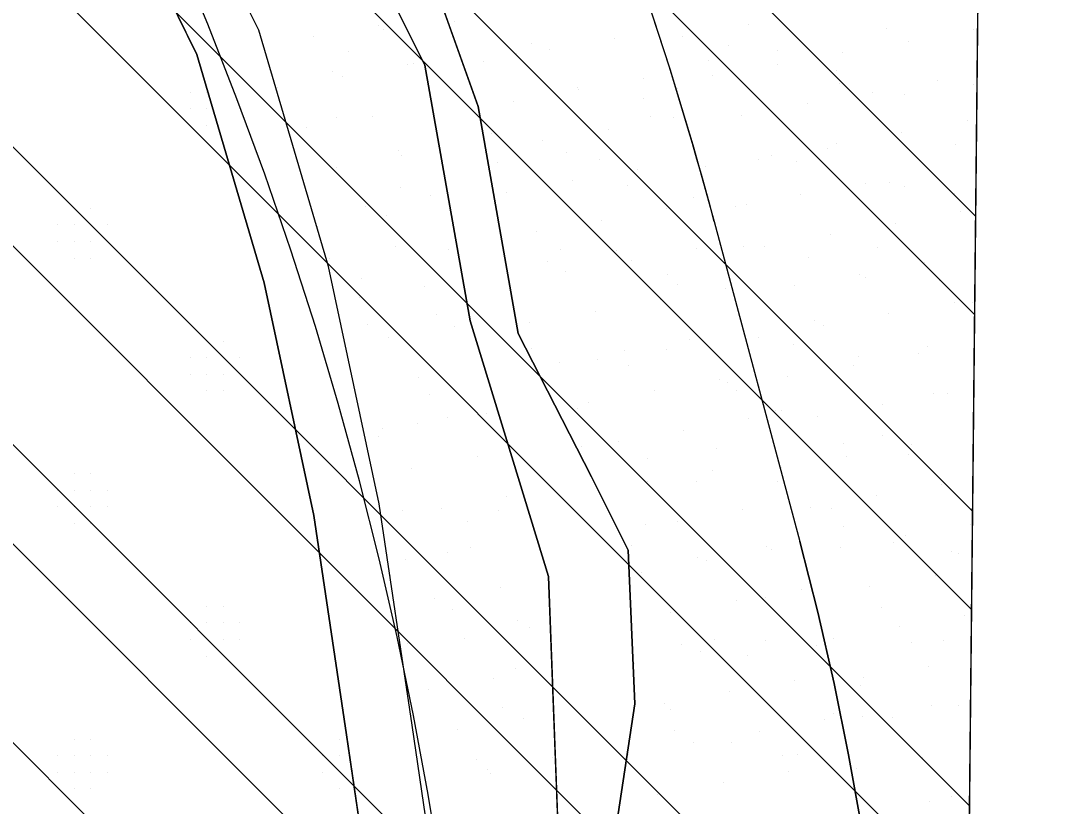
# Model space of a CAD drawing. Extents: x 419109 to 421295, y 4452223 to 4457798.
# Drawn here: x 421060 to 421295.4, y 4455788.6 to 4455966.2 of the extents above; entities that cross this region are included whole.
import ezdxf

# ---------------------------------------------------------------- set-up
doc = ezdxf.new("R2010")
doc.units = 0
for name, color, linetype in [('ADAKENARI', 7, 'Continuous'), ('Default', 7, 'Continuous'), ('PAFTALAMA', 7, 'Continuous'), ('PL_AYA_BOLGE_PARKI', 7, 'Continuous'), ('PL_AYA_PARK_DINLENME', 7, 'Continuous'), ('PL_T_GUNUBIRLIK', 7, 'Continuous'), ('PL_TA_K_DERE', 7, 'Continuous'), ('SN_TR_SIVILASMA', 7, 'Continuous'), ('TR_PARKALANI', 7, 'Continuous'), ('TRFAT_GUNUBİRLİK', 7, 'Continuous')]:
    doc.layers.add(name, color=color, linetype=linetype)

# ---------------------------------------------------------------- blocks, each defined once
blk = doc.blocks.new('POINT_DISPLAY')
at = {"layer": 'Default'}
blk.add_line((0, 0), (0, 0), dxfattribs=at)

msp = doc.modelspace()

# ---------------------------------------------------------------- linework, layer by layer
at = {"layer": 'ADAKENARI'}
for p, q in [((421113.88, 4455964.09), (421080.66, 4456031.58)), ((421099.86, 4455958.61), (421067.57, 4456024.2)), ((421151.46, 4455956.18), (421128.16, 4456002.78)), ((421152.17, 4455978.57), (421163.49, 4455946.88)), ((421129.66, 4455910.66), (421113.88, 4455964.09)), ((421115.11, 4455906.97), (421099.86, 4455958.61)), ((421161.71, 4455898.39), (421151.46, 4455956.18)), ((421163.49, 4455946.88), (421172.54, 4455895.56)), ((421216.89, 4455920.89), (421236.23, 4455848.47)), ((421141.07, 4455857.05), (421129.66, 4455910.66)), ((421126.3, 4455854.38), (421115.11, 4455906.97)), ((421179.42, 4455840.61), (421161.71, 4455898.39)), ((421172.54, 4455895.56), (421189.15, 4455863.11)), ((421189.15, 4455863.11), (421197.45, 4455846.5)), ((421148.54, 4455806.98), (421141.07, 4455857.05)), ((421133.7, 4455804.79), (421126.3, 4455854.38)), ((421240.3, 4455832.49), (421236.23, 4455848.47)), ((421197.45, 4455846.5), (421198.96, 4455811.79)), ((421181.6, 4455782.36), (421179.42, 4455840.61)), ((421243.98, 4455816.42), (421240.3, 4455832.49)), ((421247.29, 4455800.26), (421243.98, 4455816.42)), ((421198.96, 4455811.79), (421195.18, 4455786.88)), ((421167.19, 4455679.67), (421148.54, 4455806.98)), ((421152.1, 4455679.21), (421133.7, 4455804.79)), ((421250.21, 4455784.03), (421247.29, 4455800.26))]:
    msp.add_line(p, q, dxfattribs=at)
msp.add_arc((420434.01, 4455711.76), 810.32, 14.95584, 31.47684, dxfattribs=at)
at = {"layer": 'PAFTALAMA'}
msp.add_lwpolyline([(419168.18, 4457798.01), (419138.44, 4455021.89), (421266.41, 4454999.4), (421295.36, 4457775.52)], dxfattribs=at)
at = {"layer": 'PL_AYA_BOLGE_PARKI'}
msp.add_line((421271.52, 4455489.32), (421283.96, 4456682.26), dxfattribs=at)
msp.add_lwpolyline([(421216.89, 4455920.89), (421236.23, 4455848.47), (421240.3, 4455832.49), (421243.98, 4455816.42), (421247.29, 4455800.26), (421250.21, 4455784.03), (421252.74, 4455767.74), (421254.89, 4455751.39), (421256.64, 4455734.99), (421258.01, 4455718.56), (421258.99, 4455702.09), (421259.58, 4455685.61), (421259.77, 4455669.13), (421259.58, 4455652.64), (421258.99, 4455636.16), (421258.01, 4455619.7), (421256.64, 4455603.26), (421254.88, 4455586.87), (421252.74, 4455570.52), (421250.21, 4455554.22), (421247.29, 4455537.99), (421243.98, 4455521.84), (421240.3, 4455505.76), (421271.52, 4455489.32)], dxfattribs=at)
msp.add_arc((420434.01, 4455711.76), 810.32, 14.95584, 31.47684, dxfattribs=at)
at = {"layer": 'PL_AYA_PARK_DINLENME'}
for points in [[(421128.16, 4456002.78), (421151.46, 4455956.18), (421161.71, 4455898.39), (421179.42, 4455840.61), (421181.6, 4455782.36), (421174.05, 4455744.62), (421174.05, 4455720.47), (421186.88, 4455697.83), (421195.18, 4455678.97), (421186.13, 4455648.78), (421172.54, 4455608.78), (421170.28, 4455589.91), (421180.09, 4455564.26), (421178.58, 4455549.16), (421174.81, 4455545.39), (421170.82, 4455538.15)], [(421168.71, 4455658.29), (421167.6, 4455674.28), (421166.09, 4455690.23), (421164.19, 4455706.15), (421157.68, 4455755.43), (421157.68, 4455755.42), (421155.11, 4455773.39), (421152.17, 4455791.3), (421148.85, 4455809.15), (421145.15, 4455826.92), (421141.09, 4455844.61), (421136.64, 4455862.22), (421131.83, 4455879.72), (421126.66, 4455897.12), (421121.11, 4455914.4), (421115.21, 4455931.57), (421108.94, 4455948.61), (421102.32, 4455965.51), (421095.34, 4455982.27)], [(421180.89, 4455533.26), (421185.37, 4455543.12), (421189.15, 4455562.75), (421185.37, 4455581.61), (421187.64, 4455605.76), (421201.22, 4455660.85), (421206.51, 4455675.19), (421201.98, 4455705.38), (421192.17, 4455724.25), (421183.86, 4455734.81), (421185.37, 4455754.43), (421195.18, 4455786.88), (421198.96, 4455811.79), (421197.45, 4455846.5), (421189.15, 4455863.11), (421172.54, 4455895.56), (421163.49, 4455946.88), (421152.17, 4455978.57)], [(421201.25, 4455972.48), (421206.84, 4455955.4), (421212.06, 4455938.2), (421216.89, 4455920.89), (421236.23, 4455848.47), (421240.3, 4455832.49), (421243.98, 4455816.42), (421247.29, 4455800.26), (421250.21, 4455784.03), (421252.74, 4455767.74), (421254.89, 4455751.39), (421256.64, 4455734.99), (421258.01, 4455718.56), (421258.99, 4455702.09), (421259.58, 4455685.61), (421259.77, 4455669.13), (421259.58, 4455652.64)]]:
    msp.add_lwpolyline(points, dxfattribs=at)
at = {"layer": 'PL_T_GUNUBIRLIK'}
msp.add_lwpolyline([(421067.57, 4456024.2), (421099.86, 4455958.61), (421115.11, 4455906.97), (421126.3, 4455854.38), (421133.7, 4455804.79), (421152.1, 4455679.21), (421144.29, 4455586.77)], dxfattribs=at)
at = {"layer": 'PL_TA_K_DERE'}
for points in [[(421128.16, 4456002.78), (421151.46, 4455956.18), (421161.71, 4455898.39), (421179.42, 4455840.61), (421181.6, 4455782.36), (421174.05, 4455744.62), (421174.05, 4455720.47), (421186.88, 4455697.83), (421195.18, 4455678.97), (421186.13, 4455648.78), (421172.54, 4455608.78), (421170.28, 4455589.91), (421180.09, 4455564.26), (421178.58, 4455549.16), (421174.81, 4455545.39), (421170.94, 4455538.38)], [(421180.98, 4455533.46), (421185.37, 4455543.12), (421189.15, 4455562.75), (421185.37, 4455581.61), (421187.64, 4455605.76), (421201.22, 4455660.85), (421206.51, 4455675.19), (421201.98, 4455705.38), (421192.17, 4455724.25), (421183.86, 4455734.81), (421185.37, 4455754.43), (421195.18, 4455786.88), (421198.96, 4455811.79), (421197.45, 4455846.5), (421189.15, 4455863.11), (421172.54, 4455895.56), (421163.49, 4455946.88), (421152.17, 4455978.57)]]:
    msp.add_lwpolyline(points, dxfattribs=at)
at = {"layer": 'SN_TR_SIVILASMA'}
for p, q in [((421276.03, 4455922), (420004.05, 4457193.98)), ((421275.8, 4455899.78), (420015.35, 4457160.22)), ((421275.33, 4455855.34), (420037.81, 4457092.87)), ((421275.1, 4455833.12), (420049.03, 4457059.2)), ((421274.64, 4455788.69), (420075.79, 4456987.53)), ((421274.41, 4455766.47), (420135.66, 4456905.22)), ((421273.94, 4455722.03), (420248.84, 4456747.14)), ((421273.71, 4455699.81), (420266.8, 4456706.72)), ((421273.25, 4455655.37), (420276.01, 4456652.61)), ((421273.02, 4455633.15), (420276.28, 4456629.89)), ((421272.55, 4455588.71), (420264.03, 4456597.24))]:
    msp.add_line(p, q, dxfattribs=at)
at = {"layer": 'TRFAT_GUNUBİRLİK'}
for p, q in [((421098.35, 4455950.07), (421098.35, 4455950.07)), ((421102.1, 4455950.07), (421102.1, 4455950.07)), ((421098.35, 4455946.32), (421098.35, 4455946.32)), ((421102.1, 4455946.32), (421102.1, 4455946.32)), ((421102.1, 4455942.57), (421102.1, 4455942.57)), ((421072.1, 4455923.82), (421072.1, 4455923.82)), ((421075.85, 4455923.82), (421075.85, 4455923.82)), ((421068.35, 4455920.07), (421068.35, 4455920.07)), ((421072.1, 4455920.07), (421072.1, 4455920.07)), ((421075.85, 4455920.07), (421075.85, 4455920.07)), ((421079.6, 4455920.07), (421079.6, 4455920.07)), ((421068.35, 4455916.32), (421068.35, 4455916.32)), ((421072.1, 4455916.32), (421072.1, 4455916.32)), ((421075.85, 4455916.32), (421075.85, 4455916.32)), ((421079.6, 4455916.32), (421079.6, 4455916.32)), ((421072.1, 4455912.57), (421072.1, 4455912.57)), ((421075.85, 4455912.57), (421075.85, 4455912.57)), ((421102.1, 4455893.82), (421102.1, 4455893.82)), ((421105.85, 4455893.82), (421105.85, 4455893.82)), ((421098.35, 4455890.07), (421098.35, 4455890.07)), ((421102.1, 4455890.07), (421102.1, 4455890.07)), ((421105.85, 4455890.07), (421105.85, 4455890.07)), ((421109.6, 4455890.07), (421109.6, 4455890.07)), ((421098.35, 4455886.32), (421098.35, 4455886.32)), ((421102.1, 4455886.32), (421102.1, 4455886.32)), ((421105.85, 4455886.32), (421105.85, 4455886.32)), ((421109.6, 4455886.32), (421109.6, 4455886.32)), ((421102.1, 4455882.57), (421102.1, 4455882.57)), ((421105.85, 4455882.57), (421105.85, 4455882.57)), ((421072.1, 4455863.82), (421072.1, 4455863.82)), ((421075.85, 4455863.82), (421075.85, 4455863.82)), ((421068.35, 4455860.07), (421068.35, 4455860.07)), ((421072.1, 4455860.07), (421072.1, 4455860.07)), ((421075.85, 4455860.07), (421075.85, 4455860.07)), ((421079.6, 4455860.07), (421079.6, 4455860.07)), ((421068.35, 4455856.32), (421068.35, 4455856.32)), ((421072.1, 4455856.32), (421072.1, 4455856.32)), ((421075.85, 4455856.32), (421075.85, 4455856.32)), ((421079.6, 4455856.32), (421079.6, 4455856.32)), ((421072.1, 4455852.57), (421072.1, 4455852.57)), ((421075.85, 4455852.57), (421075.85, 4455852.57)), ((421102.1, 4455833.82), (421102.1, 4455833.82)), ((421105.85, 4455833.82), (421105.85, 4455833.82)), ((421098.35, 4455830.07), (421098.35, 4455830.07)), ((421102.1, 4455830.07), (421102.1, 4455830.07)), ((421105.85, 4455830.07), (421105.85, 4455830.07)), ((421109.6, 4455830.07), (421109.6, 4455830.07)), ((421098.35, 4455826.32), (421098.35, 4455826.32)), ((421102.1, 4455826.32), (421102.1, 4455826.32)), ((421105.85, 4455826.32), (421105.85, 4455826.32)), ((421109.6, 4455826.32), (421109.6, 4455826.32)), ((421102.1, 4455822.57), (421102.1, 4455822.57)), ((421105.85, 4455822.57), (421105.85, 4455822.57)), ((421072.1, 4455803.82), (421072.1, 4455803.82)), ((421075.85, 4455803.82), (421075.85, 4455803.82)), ((421132.1, 4455803.82), (421132.1, 4455803.82)), ((421068.35, 4455800.07), (421068.35, 4455800.07)), ((421072.1, 4455800.07), (421072.1, 4455800.07)), ((421075.85, 4455800.07), (421075.85, 4455800.07)), ((421079.6, 4455800.07), (421079.6, 4455800.07)), ((421128.35, 4455800.07), (421128.35, 4455800.07)), ((421132.1, 4455800.07), (421132.1, 4455800.07)), ((421068.35, 4455796.32), (421068.35, 4455796.32)), ((421072.1, 4455796.32), (421072.1, 4455796.32)), ((421075.85, 4455796.32), (421075.85, 4455796.32)), ((421079.6, 4455796.32), (421079.6, 4455796.32)), ((421128.35, 4455796.32), (421128.35, 4455796.32)), ((421132.1, 4455796.32), (421132.1, 4455796.32)), ((421072.1, 4455792.57), (421072.1, 4455792.57)), ((421075.85, 4455792.57), (421075.85, 4455792.57)), ((421132.1, 4455792.57), (421132.1, 4455792.57))]:
    msp.add_line(p, q, dxfattribs=at)

# ---------------------------------------------------------------- block references
at = {"layer": 'TR_PARKALANI', "xscale": 0.1, "yscale": 0.10000000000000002}
for p in [(421140.95, 4455965.27), (421142.02, 4455964.34), (421158.11, 4455966.03), (421224.55, 4455965.4), (421255.96, 4455964.55), (421126.18, 4455962.66), (421194.31, 4455962.26), (421209.78, 4455962.8), (421275.53, 4455964.24), (421175.46, 4455961.18), (421179.54, 4455959.66), (421220.13, 4455960.59), (421260.75, 4455961.63), (421134.15, 4455959.2), (421172.16, 4455958.79), (421215.63, 4455957.28), (421231.27, 4455959.6), (421245.98, 4455959.03), (421147.61, 4455956.29), (421148.92, 4455956.6), (421164.77, 4455957.05), (421231.21, 4455956.42), (421244.47, 4455954.91), (421130.53, 4455954.7), (421132.84, 4455953.68), (421200.97, 4455953.28), (421216.44, 4455953.82), (421267.41, 4455952.65), (421118.07, 4455951.08), (421186.06, 4455951.26), (421186.2, 4455950.68), (421208.64, 4455950.95), (421245.17, 4455952.07), (421275.59, 4455951.78), (421171.43, 4455948.07), (421200.83, 4455948.66), (421252.64, 4455950.05), (421259.95, 4455949.46), (421237.87, 4455947.44), (421131.55, 4455944.43), (421139.5, 4455944.7), (421202.41, 4455944.62), (421207.64, 4455944.3), (421223.1, 4455944.84), (421274.07, 4455943.67), (421124.73, 4455942.1), (421192.86, 4455941.7), (421259.3, 4455941.07), (421166.57, 4455940.66), (421178.09, 4455939.09), (421244.53, 4455938.46), (421145.45, 4455936.9), (421183.46, 4455936.49), (421242.57, 4455937.3), (421271.42, 4455938.36), (421146.16, 4455935.72), (421167.82, 4455934.17), (421190.92, 4455934.98), (421226.93, 4455934.98), (421229.76, 4455935.86), (421235.58, 4455934.39), (421131.39, 4455933.12), (421199.52, 4455932.72), (421214.99, 4455933.25), (421265.96, 4455932.09), (421184.75, 4455930.11), (421251.19, 4455929.48), (421256.47, 4455929.77), (421145.98, 4455928.5), (421152.82, 4455926.74), (421169.98, 4455927.51), (421197.36, 4455928.96), (421236.42, 4455926.88), (421259.93, 4455928.72), (421271.25, 4455927.16), (421212.13, 4455926.36), (421224.09, 4455924.75), (421138.05, 4455924.14), (421142.85, 4455922.13), (421206.18, 4455923.74), (421221.65, 4455924.27), (421272.62, 4455923.11), (421127.21, 4455919.81), (421191.41, 4455921.13), (421257.85, 4455920.5), (421176.64, 4455918.53), (421243.08, 4455917.9), (421144.71, 4455915.16), (421223.46, 4455915.28), (421228.31, 4455915.29), (421253.87, 4455915), (421129.94, 4455912.55), (421156.75, 4455914.6), (421182.02, 4455914.46), (421194.76, 4455914.19), (421212.84, 4455914.76), (421238.23, 4455912.68), (421179.12, 4455911.87), (421198.07, 4455912.15), (421264.51, 4455911.52), (421137.09, 4455907.98), (421183.3, 4455909.55), (421206.37, 4455908.78), (421249.74, 4455908.92), (421251.03, 4455908.2), (421151.37, 4455906.18), (421208.66, 4455906.66), (421219.51, 4455905.78), (421234.97, 4455906.31), (421267.77, 4455907.47), (421136.6, 4455903.57), (421204.73, 4455903.17), (421271.17, 4455902.54), (421275.38, 4455902.52), (421154.15, 4455899.83), (421189.96, 4455900.57), (421239.54, 4455898.56), (421256.4, 4455899.94), (421138.51, 4455897.51), (421158.03, 4455897.2), (421175.19, 4455897.97), (421241.63, 4455897.33), (421143.26, 4455894.59), (421211.39, 4455894.19), (421226.86, 4455894.73), (421175.64, 4455892.17), (421196.62, 4455891.59), (421206.06, 4455891.89), (421234.76, 4455892.98), (421265.17, 4455892.7), (421190.42, 4455889.57), (421249.53, 4455890.38), (421263.06, 4455890.96), (421164.69, 4455888.22), (421181.85, 4455888.99), (421197.48, 4455888.27), (421248.29, 4455888.35), (421149.92, 4455885.61), (421218.05, 4455885.21), (421219.96, 4455884.36), (421233.52, 4455885.75), (421203.28, 4455882.61), (421221.82, 4455882.59), (421266.49, 4455882), (421269.72, 4455881.98), (421152.54, 4455881.79), (421188.51, 4455880.01), (421165.45, 4455877.53), (421185.99, 4455878.63), (421230.65, 4455878.04), (421232.15, 4455878.21), (421254.95, 4455879.37), (421149.81, 4455875.21), (421156.58, 4455876.63), (421224.71, 4455876.24), (421240.18, 4455876.77), (421141.81, 4455874.03), (421209.94, 4455873.63), (421141.05, 4455872.15), (421195.17, 4455871.03), (421246.05, 4455870.68), (421255, 4455872.36), (421261.61, 4455870.39), (421186.94, 4455869.87), (421217.36, 4455869.59), (421260.83, 4455868.08), (421163.24, 4455867.65), (421201.71, 4455867.27), (421246.84, 4455867.79), (421148.47, 4455865.05), (421216.6, 4455864.65), (421232.07, 4455865.18), (421201.83, 4455862.05), (421212.93, 4455862.07), (421231.26, 4455862.06), (421268.27, 4455861.41), (421169.9, 4455858.67), (421253.5, 4455858.81), (421155.13, 4455856.07), (421238.73, 4455856.2), (421146.33, 4455855.51), (421168, 4455855.59), (421223.26, 4455855.67), (421243.45, 4455855.91), (421161.1, 4455852.91), (421201.44, 4455852.43), (421208.49, 4455853.07), (421246.1, 4455851.85), (421274.93, 4455852.43), (421176.56, 4455849.69), (421260.16, 4455849.83), (421161.79, 4455847.09), (421198.24, 4455847.57), (421228.65, 4455847.29), (421229.92, 4455846.69), (421245.39, 4455847.22), (421257.35, 4455848.38), (421147.02, 4455844.48), (421156.5, 4455845.95), (421213.01, 4455844.97), (421270.45, 4455846.17), (421272.13, 4455845.77), (421215.15, 4455844.09), (421143.73, 4455840.74), (421200.38, 4455841.48), (421266.82, 4455840.85), (421168.45, 4455838.11), (421236.58, 4455837.71), (421252.05, 4455838.24), (421153.68, 4455835.5), (421221.81, 4455835.11), (421228.38, 4455835.88), (421157.63, 4455833.21), (421254.75, 4455833.61), (421172.4, 4455830.61), (421207.04, 4455832.5), (421273.48, 4455831.87), (421175.11, 4455829.13), (421258.71, 4455829.26), (421160.34, 4455826.52), (421216.89, 4455826.24), (421228.47, 4455826.13), (421243.94, 4455826.66), (421261.56, 4455825.65), (421268.65, 4455826.08), (421147.61, 4455825.44), (421209.54, 4455825.27), (421213.7, 4455823.52), (421239.95, 4455824.99), (421198.93, 4455820.92), (421224.31, 4455822.67), (421155.03, 4455818.44), (421171.96, 4455819.76), (421265.37, 4455820.29), (421167, 4455817.54), (421235.13, 4455817.15), (421250.6, 4455817.68), (421152.23, 4455814.94), (421220.36, 4455814.54), (421250.07, 4455816.01), (421205.59, 4455811.94), (421168.93, 4455810.91), (421206.94, 4455810.5), (421243.84, 4455809.68), (421266.05, 4455811.31), (421272.03, 4455811.31), (421173.66, 4455808.56), (421241.79, 4455808.17), (421250.41, 4455808.99), (421257.26, 4455808.7), (421158.89, 4455805.96), (421208, 4455805.72), (421227.02, 4455805.56), (421212.25, 4455802.96), (421220.84, 4455802.97), (421197.48, 4455800.35), (421232.35, 4455800.04), (421235.61, 4455800.37), (421263.92, 4455799.72), (421163.06, 4455799.24), (421180.32, 4455799.58), (421165.55, 4455796.98), (421166.33, 4455796.14), (421233.68, 4455796.58), (421249.14, 4455797.12), (421218.91, 4455793.98), (421204.14, 4455791.37), (421270.58, 4455790.74), (421265.52, 4455789.81)]:
    msp.add_blockref('POINT_DISPLAY', p, dxfattribs=at)

doc.saveas('drawing.dxf')
